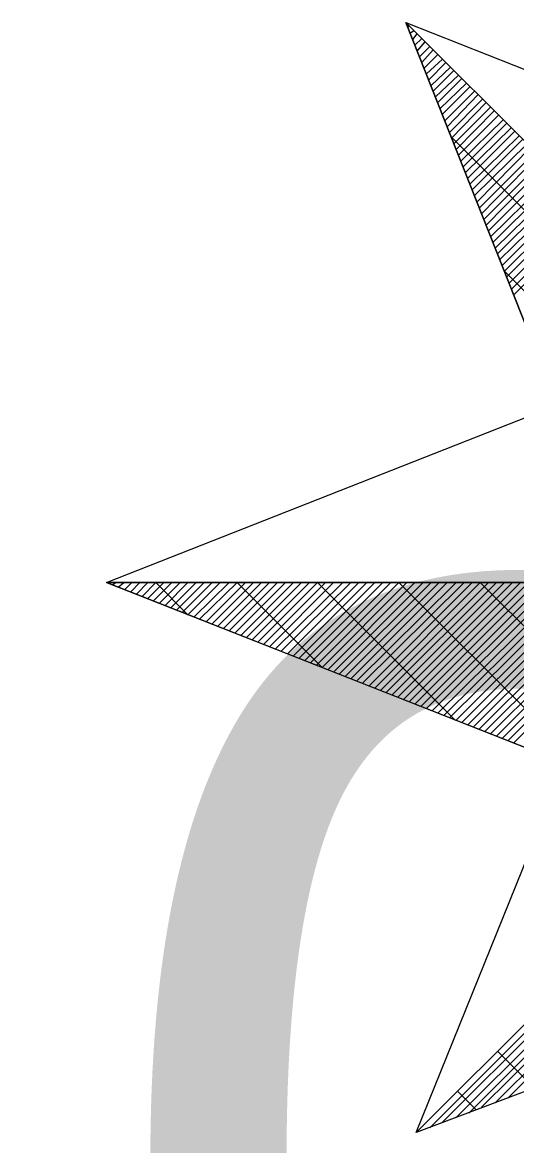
# Model space of a CAD drawing. Extents: x -729889 to -691139, y -995431 to -974354.
# Drawn here: x -726191.639 to -726190.778, y -978353.332 to -978351.373 of the extents above; entities that cross this region are included whole.
import ezdxf

# ---------------------------------------------------------------- set-up
doc = ezdxf.new("R2010")
doc.units = 0
for name, color, linetype in [('Atributy', 7, 'Continuous'), ('Svítidlo vestavné a přisazené venkovní', 7, 'Continuous'), ('Světelný bod se zemním svítidlem', 7, 'Continuous')]:
    doc.layers.add(name, color=color, linetype=linetype)

# ---------------------------------------------------------------- blocks, each defined once
blk = doc.blocks.new('Světlo')
at = {"layer": 'Světelný bod se zemním svítidlem'}
for p, q in [((-0.3687, 0.3687), (-0.8504, 0.8504)), ((-0.8504, 0.8504), (-0.6209, 0.2696)), ((-0.6209, 0.2696), (-0.8504, 0.8504)), ((-0.8504, 0.8504), (-0.2957, 0.6313)), ((-0.3687, 0.3687), (-0.8504, 0.8504)), ((-0.847, 0.8435), (-0.8452, 0.8452)), ((-0.8435, 0.8348), (-0.8383, 0.8383)), ((-0.84, 0.8243), (-0.833, 0.833)), ((-0.8365, 0.8157), (-0.8261, 0.8261)), ((-0.833, 0.807), (-0.8209, 0.8209)), ((-0.8296, 0.7983), (-0.8139, 0.8139)), ((-0.8261, 0.7896), (-0.8087, 0.8087)), ((-0.8226, 0.7809), (-0.8017, 0.8017)), ((-0.8191, 0.7722), (-0.7948, 0.7948)), ((-0.8157, 0.7635), (-0.7896, 0.7896)), ((-0.8122, 0.7548), (-0.7826, 0.7826)), ((-0.8087, 0.7461), (-0.7774, 0.7774)), ((-0.8052, 0.7374), (-0.7704, 0.7704)), ((-0.8017, 0.7287), (-0.7652, 0.7652)), ((-0.7983, 0.72), (-0.7583, 0.7583)), ((-0.7948, 0.7113), (-0.753, 0.753)), ((-0.7913, 0.7009), (-0.7461, 0.7461)), ((-0.7878, 0.6922), (-0.7409, 0.7409)), ((-0.7843, 0.6835), (-0.7339, 0.7339)), ((-0.7809, 0.6748), (-0.7287, 0.7287)), ((-0.7774, 0.6661), (-0.7217, 0.7217)), ((-0.7739, 0.6574), (-0.7165, 0.7165)), ((-0.7704, 0.6487), (-0.7096, 0.7096)), ((-0.767, 0.64), (-0.7026, 0.7026)), ((-0.7635, 0.6313), (-0.6974, 0.6974)), ((-0.76, 0.6226), (-0.6904, 0.6904)), ((-0.7565, 0.6139), (-0.6852, 0.6852)), ((-0.4452, 0.3391), (-0.7809, 0.6765)), ((-0.753, 0.6052), (-0.6783, 0.6783)), ((-0.7496, 0.5965), (-0.673, 0.673)), ((-0.7461, 0.5878), (-0.6661, 0.6661)), ((-0.7426, 0.5774), (-0.6609, 0.6609)), ((-0.7391, 0.5687), (-0.6539, 0.6539)), ((-0.7357, 0.56), (-0.6487, 0.6487)), ((-0.7322, 0.5513), (-0.6417, 0.6417)), ((-0.7287, 0.5426), (-0.6365, 0.6365)), ((-0.7252, 0.5339), (-0.6296, 0.6296)), ((-0.7217, 0.5252), (-0.6226, 0.6226)), ((-0.7183, 0.5165), (-0.6174, 0.6174)), ((-0.7148, 0.5078), (-0.6104, 0.6104)), ((-0.7113, 0.4991), (-0.6052, 0.6052)), ((-0.7078, 0.4904), (-0.5983, 0.5983)), ((-0.7043, 0.4817), (-0.593, 0.593)), ((-0.7009, 0.473), (-0.5861, 0.5861)), ((-0.6974, 0.4643), (-0.5809, 0.5809)), ((-0.6939, 0.4539), (-0.5739, 0.5739)), ((-0.6904, 0.4452), (-0.5687, 0.5687)), ((-0.687, 0.4365), (-0.5617, 0.5617)), ((-0.5322, 0.3043), (-0.7009, 0.473)), ((-1.3043, 0), (-0.6209, 0.2696)), ((-1.3043, 0), (-0.3687, -0.3687)), ((0, 0), (-1.3043, 0)), ((-0.6087, -0.2748), (-1.3043, 0)), ((-1.3043, 0), (1.3043, 0)), ((-1.3043, 0), (-1.3043, 0)), ((-1.2957, -0.0035), (-1.2904, 0)), ((-1.287, -0.007), (-1.2783, 0)), ((-1.2765, -0.0104), (-1.2661, 0)), ((-1.2678, -0.0139), (-1.2539, 0)), ((-1.2591, -0.0174), (-1.2417, 0)), ((-1.2504, -0.0209), (-1.2296, 0)), ((-1.2417, -0.0243), (-1.2174, 0)), ((-1.233, -0.0278), (-1.2052, 0)), ((-1.1809, -0.0487), (-1.2296, 0)), ((-1.2243, -0.0313), (-1.193, 0)), ((-1.2157, -0.0348), (-1.1809, 0)), ((-1.207, -0.0383), (-1.1687, 0)), ((-1.1983, -0.0417), (-1.1565, 0)), ((-1.1896, -0.0452), (-1.1443, 0)), ((-1.1809, -0.0487), (-1.1322, 0)), ((-1.1722, -0.0522), (-1.1183, 0)), ((-1.1635, -0.0557), (-1.1061, 0)), ((-1.153, -0.0591), (-1.0939, 0)), ((-1.1443, -0.0626), (-1.0817, 0)), ((-1.1357, -0.0661), (-1.0696, 0)), ((-1.127, -0.0696), (-1.0574, 0)), ((-1.1183, -0.073), (-1.0452, 0)), ((-1.1096, -0.0765), (-1.033, 0)), ((-0.9774, -0.1287), (-1.1061, 0)), ((-1.1009, -0.08), (-1.0209, 0)), ((-1.0922, -0.0835), (-1.0087, 0)), ((-1.0835, -0.087), (-0.9965, 0)), ((-1.0748, -0.0904), (-0.9843, 0)), ((-1.0661, -0.0939), (-0.9722, 0)), ((-1.0574, -0.0974), (-0.96, 0)), ((-1.0487, -0.1009), (-0.9461, 0)), ((-1.04, -0.1043), (-0.9339, 0)), ((-1.0296, -0.1078), (-0.9217, 0)), ((-1.0209, -0.1113), (-0.9096, 0)), ((-1.0122, -0.1148), (-0.8974, 0)), ((-1.0035, -0.1183), (-0.8852, 0)), ((-0.9948, -0.1217), (-0.873, 0)), ((-0.9861, -0.1252), (-0.8609, 0)), ((-0.7757, -0.2087), (-0.9843, 0)), ((-0.9774, -0.1287), (-0.8487, 0)), ((-0.9687, -0.1322), (-0.8365, 0)), ((-0.96, -0.1357), (-0.8243, 0)), ((-0.9513, -0.1391), (-0.8122, 0)), ((-0.9426, -0.1426), (-0.8, 0)), ((-0.9339, -0.1461), (-0.7878, 0)), ((-0.9252, -0.1496), (-0.7739, 0)), ((-0.9165, -0.153), (-0.7617, 0)), ((-0.9061, -0.1565), (-0.7496, 0)), ((-0.8974, -0.16), (-0.7374, 0)), ((-0.8887, -0.1635), (-0.7252, 0)), ((-0.88, -0.167), (-0.713, 0)), ((-0.8713, -0.1704), (-0.7009, 0)), ((-0.8626, -0.1739), (-0.6887, 0)), ((-0.5722, -0.2887), (-0.8609, 0)), ((-0.8539, -0.1774), (-0.6765, 0)), ((-0.8452, -0.1809), (-0.6643, 0)), ((-0.8365, -0.1843), (-0.6522, 0)), ((-0.8278, -0.1878), (-0.64, 0)), ((-0.8191, -0.1913), (-0.6278, 0)), ((-0.8104, -0.1948), (-0.6157, 0)), ((-0.8017, -0.1983), (-0.6017, 0)), ((-0.793, -0.2017), (-0.5896, 0)), ((-0.7843, -0.2052), (-0.5774, 0)), ((-0.7739, -0.2087), (-0.5652, 0)), ((-0.7652, -0.2122), (-0.553, 0)), ((-0.7565, -0.2157), (-0.5409, 0)), ((-0.7478, -0.2191), (-0.5287, 0)), ((-0.7391, -0.2226), (-0.5165, 0)), ((-0.3687, -0.3687), (-0.7374, 0)), ((-0.7304, -0.2261), (-0.5043, 0)), ((-0.7217, -0.2296), (-0.4922, 0)), ((-0.713, -0.233), (-0.48, 0)), ((-0.7043, -0.2365), (-0.4678, 0)), ((-0.6957, -0.24), (-0.4557, 0)), ((-0.687, -0.2435), (-0.4435, 0)), ((-0.8348, -0.8348), (-0.6087, -0.2748)), ((-0.3687, -0.3687), (-0.8348, -0.8348)), ((-0.3687, -0.3687), (-0.8348, -0.8348)), ((-0.8348, -0.8348), (-0.3687, -0.3687)), ((-0.8139, -0.8278), (-0.3652, -0.3774)), ((-0.7948, -0.8191), (-0.3617, -0.3861)), ((-0.7739, -0.8122), (-0.3583, -0.3965)), ((-0.7548, -0.8052), (-0.3548, -0.4052)), ((-0.7357, -0.7965), (-0.3513, -0.4139)), ((-0.7148, -0.7896), (-0.3478, -0.4226)), ((-0.6957, -0.7826), (-0.3443, -0.4313)), ((-0.2696, -0.6209), (-0.8348, -0.8348)), ((-0.6557, -0.767), (-0.7113, -0.7113)), ((-0.7443, -0.8), (-0.7722, -0.7722))]:
    blk.add_line(p, q, dxfattribs=at)

msp = doc.modelspace()

# ---------------------------------------------------------------- block references
at = {"layer": 'Svítidlo vestavné a přisazené venkovní', "xscale": 1.150000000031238, "yscale": 1.150000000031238}
msp.add_blockref('Světlo', (-726189.9917, -978352.3508), dxfattribs=at)

# ---------------------------------------------------------------- texts
at = {"layer": 'Atributy'}
msp.add_text('D-1280', height=2, dxfattribs=at).set_placement((-726198.8042, -978354.3584))

doc.saveas('drawing.dxf')
